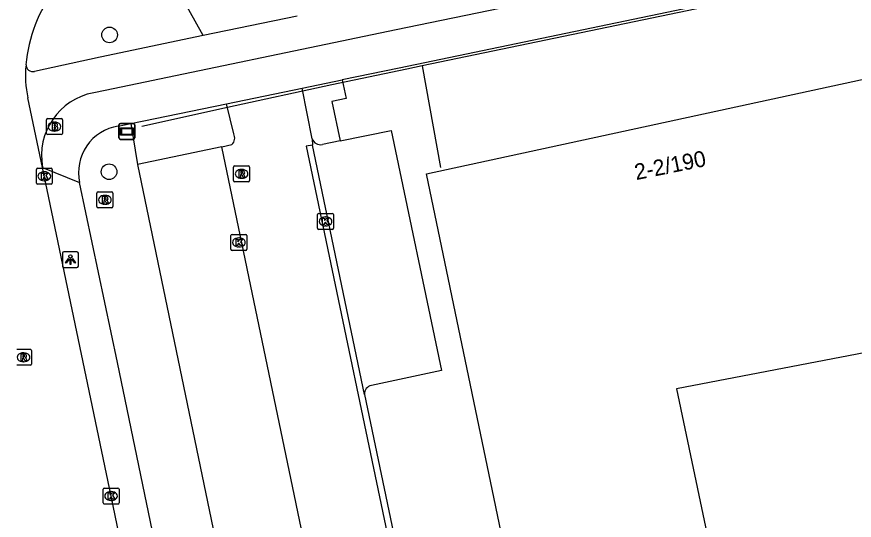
# Model space of a CAD drawing. Extents: x 162990 to 165007, y 383433 to 384336.
# Drawn here: x 164357.5 to 164410, y 384181.6 to 384213.2 of the extents above; entities that cross this region are included whole.
import ezdxf

# ---------------------------------------------------------------- set-up
doc = ezdxf.new("R2010")
doc.units = 0
for name, color, linetype in [('IMGEO_Boom', 7, 'Continuous'), ('IMGEO_Brandkraan', 7, 'Continuous'), ('IMGEO_Fietspad_open', 7, 'Continuous'), ('IMGEO_Grasland_overig', 7, 'Continuous'), ('IMGEO_Hek', 7, 'Continuous'), ('IMGEO_Kolk', 7, 'Continuous'), ('IMGEO_Lichtpunt', 7, 'Continuous'), ('IMGEO_Pand', 7, 'Continuous'), ('IMGEO_Pand_nummerreeks', 7, 'Continuous'), ('IMGEO_Parkeervlak_open', 7, 'Continuous'), ('IMGEO_Rijbaan_lokaal_open', 7, 'Continuous'), ('IMGEO_Rioolput', 7, 'Continuous'), ('IMGEO_Verklikker', 7, 'Continuous'), ('IMGEO_Voetpad_open', 7, 'Continuous')]:
    doc.layers.add(name, color=color, linetype=linetype)

msp = doc.modelspace()

# ---------------------------------------------------------------- linework, layer by layer
at = {"layer": 'IMGEO_Boom'}
for centre in [(164363.286, 384212.049), (164363.254, 384203.463)]:
    msp.add_circle(centre, 0.489, dxfattribs=at)
at = {"layer": 'IMGEO_Brandkraan'}
for p, q in [((164359.33, 384205.873), (164359.33, 384206.725)), ((164359.405, 384206.799), (164360.257, 384206.799)), ((164359.818, 384206.579), (164359.843, 384206.579)), ((164360.331, 384206.725), (164360.331, 384205.873)), ((164359.841, 384206.019), (164359.816, 384206.019)), ((164360.257, 384205.799), (164359.405, 384205.799))]:
    msp.add_line(p, q, dxfattribs=at)
for points in [[(164359.33, 384205.873), (164359.33, 384206.725)], [(164359.405, 384206.799), (164360.257, 384206.799)], [(164360.331, 384206.725), (164360.331, 384205.873)], [(164359.678, 384206.499), (164359.678, 384206.099), (164359.891, 384206.099)], [(164359.909, 384206.499), (164359.678, 384206.499)], [(164359.857, 384206.418), (164359.803, 384206.418), (164359.803, 384206.342)], [(164359.803, 384206.342), (164359.856, 384206.342)], [(164359.865, 384206.266), (164359.803, 384206.266), (164359.803, 384206.185)], [(164359.803, 384206.185), (164359.865, 384206.185)], [(164360.257, 384205.799), (164359.405, 384205.799)]]:
    msp.add_lwpolyline(points, dxfattribs=at)
for centre, radius, start, end in [((164359.407, 384206.723), 0.0765, 91.552, 178.448), ((164359.407, 384206.723), 0.0765, 91.552, 178.448), ((164360.255, 384206.723), 0.0765, 1.552, 88.448), ((164360.255, 384206.723), 0.0765, 1.552, 88.448), ((164359.858, 384206.38), 0.0379, 267.8285, 90.9355), ((164359.866, 384206.225), 0.0404, 269.8759, 90.5077), ((164359.897, 384206.35), 0.251, 268.6676, 293.5347), ((164359.913, 384206.354), 0.145, 59.4692, 91.5367), ((164359.938, 384206.401), 0.0922, 285.5137, 58.1501), ((164359.943, 384206.209), 0.105, 301.3115, 78.989), ((164359.407, 384205.875), 0.0765, 181.552, 268.448), ((164359.407, 384205.875), 0.0765, 181.552, 268.448), ((164360.255, 384205.875), 0.0765, 271.552, 358.448), ((164360.255, 384205.875), 0.0765, 271.552, 358.448)]:
    msp.add_arc(centre, radius, start, end, dxfattribs=at)
for centre, major_axis, ratio, start_param, end_param in [((164359.817, 384206.299), (-0.387, 0.002), 0.722429, 4.712389, 7.853982), ((164359.842, 384206.299), (-0.39, 0.002), 0.717154, 1.570796, 4.712389)]:
    msp.add_ellipse(centre, major_axis=major_axis, ratio=ratio, start_param=start_param, end_param=end_param, dxfattribs=at)
at = {"layer": 'IMGEO_Fietspad_open'}
for points in [[(164764.089, 384296.01), (164757.17, 384293.969), (164750.702, 384292.069), (164743.968, 384290.05), (164733.411, 384286.927), (164719.842, 384283.366), (164702.008, 384279.048), (164686.015, 384275.841), (164664.708, 384271.421), (164632.821, 384264.869), (164621.939, 384262.625), (164615.08, 384261.039), (164596.703, 384257.177), (164547.661, 384247.037), (164518.811, 384240.991), (164456.723, 384228.059), (164420.995, 384220.561), (164381.266, 384212.358), (164363.012, 384208.561), (164362.291, 384208.423)], [(164369.158, 384212.004), (164362.699, 384210.649), (164358.575, 384209.758)]]:
    msp.add_lwpolyline(points, dxfattribs=at)
for centre, radius, start, end in [((164358.48, 384210.183), 0.435, 181.2949, 282.5819), ((164363.043, 384204.468), 4.026, 100.7711, 190.4322)]:
    msp.add_arc(centre, radius, start, end, dxfattribs=at)
at = {"layer": 'IMGEO_Grasland_overig'}
msp.add_lwpolyline([(164364.628, 384206.49), (164365.037, 384203.917)], dxfattribs=at)
at = {"layer": 'IMGEO_Hek'}
for points in [[(164623.25, 384260.057), (164613.448, 384258.055), (164604.766, 384256.214), (164581.202, 384251.294), (164559.324, 384246.854), (164546.65, 384244.257), (164518.794, 384238.399), (164469.831, 384228.166), (164382.891, 384210.102)], [(164382.891, 384210.102), (164381.937, 384209.904), (164377.233, 384208.923), (164370.68, 384207.485), (164365.307, 384206.305)], [(164382.891, 384210.102), (164384.053, 384203.725)]]:
    msp.add_lwpolyline(points, dxfattribs=at)
at = {"layer": 'IMGEO_Kolk'}
for p, q in [((164358.695, 384202.758), (164358.695, 384203.61)), ((164358.77, 384203.684), (164359.622, 384203.684)), ((164359.183, 384203.464), (164359.208, 384203.464)), ((164359.696, 384203.61), (164359.696, 384202.758)), ((164359.206, 384202.904), (164359.181, 384202.904)), ((164359.622, 384202.684), (164358.77, 384202.684)), ((164376.332, 384199.922), (164376.332, 384200.774)), ((164376.407, 384200.848), (164377.259, 384200.848)), ((164377.333, 384200.774), (164377.333, 384199.922)), ((164376.82, 384200.628), (164376.845, 384200.628)), ((164377.259, 384199.848), (164376.407, 384199.848)), ((164376.843, 384200.068), (164376.818, 384200.068)), ((164370.897, 384198.603), (164370.897, 384199.455)), ((164370.972, 384199.529), (164371.824, 384199.529)), ((164371.385, 384199.309), (164371.41, 384199.309)), ((164371.898, 384199.455), (164371.898, 384198.603)), ((164371.408, 384198.749), (164371.383, 384198.749)), ((164371.824, 384198.529), (164370.972, 384198.529)), ((164362.881, 384182.697), (164362.881, 384183.549)), ((164362.956, 384183.623), (164363.808, 384183.623)), ((164363.369, 384183.403), (164363.394, 384183.403)), ((164363.882, 384183.549), (164363.882, 384182.697)), ((164363.808, 384182.623), (164362.956, 384182.623)), ((164363.392, 384182.843), (164363.367, 384182.843))]:
    msp.add_line(p, q, dxfattribs=at)
for points in [[(164358.695, 384202.758), (164358.695, 384203.61)], [(164358.77, 384203.684), (164359.622, 384203.684)], [(164359.016, 384203.384), (164359.139, 384203.384), (164359.139, 384203.233), (164359.269, 384203.384), (164359.433, 384203.384), (164359.287, 384203.233), (164359.44, 384202.984), (164359.288, 384202.984), (164359.203, 384203.148), (164359.139, 384203.081), (164359.139, 384202.984), (164359.016, 384202.984), (164359.016, 384203.384)], [(164359.696, 384203.61), (164359.696, 384202.758)], [(164359.622, 384202.684), (164358.77, 384202.684)], [(164376.332, 384199.922), (164376.332, 384200.774)], [(164376.407, 384200.848), (164377.259, 384200.848)], [(164377.333, 384200.774), (164377.333, 384199.922)], [(164376.653, 384200.548), (164376.776, 384200.548), (164376.776, 384200.397), (164376.906, 384200.548), (164377.07, 384200.548), (164376.924, 384200.397), (164377.077, 384200.148), (164376.925, 384200.148), (164376.84, 384200.312), (164376.776, 384200.245), (164376.776, 384200.148), (164376.653, 384200.148), (164376.653, 384200.548)], [(164377.259, 384199.848), (164376.407, 384199.848)], [(164370.897, 384198.603), (164370.897, 384199.455)], [(164370.972, 384199.529), (164371.824, 384199.529)], [(164371.218, 384199.229), (164371.341, 384199.229), (164371.341, 384199.078), (164371.471, 384199.229), (164371.635, 384199.229), (164371.489, 384199.078), (164371.642, 384198.829), (164371.49, 384198.829), (164371.405, 384198.993), (164371.341, 384198.926), (164371.341, 384198.829), (164371.218, 384198.829), (164371.218, 384199.229)], [(164371.898, 384199.455), (164371.898, 384198.603)], [(164371.824, 384198.529), (164370.972, 384198.529)], [(164362.881, 384182.697), (164362.881, 384183.549)], [(164362.956, 384183.623), (164363.808, 384183.623)], [(164363.882, 384183.549), (164363.882, 384182.697)], [(164363.202, 384183.323), (164363.325, 384183.323), (164363.325, 384183.172), (164363.455, 384183.323), (164363.619, 384183.323), (164363.473, 384183.172), (164363.626, 384182.923), (164363.474, 384182.923), (164363.389, 384183.087), (164363.325, 384183.02), (164363.325, 384182.923), (164363.202, 384182.923), (164363.202, 384183.323)], [(164363.808, 384182.623), (164362.956, 384182.623)]]:
    msp.add_lwpolyline(points, dxfattribs=at)
for centre, start, end in [((164358.772, 384203.608), 91.552, 178.448), ((164358.772, 384203.608), 91.552, 178.448), ((164359.62, 384203.608), 1.552, 88.448), ((164359.62, 384203.608), 1.552, 88.448), ((164358.772, 384202.76), 181.552, 268.448), ((164358.772, 384202.76), 181.552, 268.448), ((164359.62, 384202.76), 271.552, 358.448), ((164359.62, 384202.76), 271.552, 358.448), ((164376.409, 384200.772), 91.552, 178.448), ((164376.409, 384200.772), 91.552, 178.448), ((164377.257, 384200.772), 1.552, 88.448), ((164377.257, 384200.772), 1.552, 88.448), ((164376.409, 384199.924), 181.552, 268.448), ((164376.409, 384199.924), 181.552, 268.448), ((164377.257, 384199.924), 271.552, 358.448), ((164377.257, 384199.924), 271.552, 358.448), ((164370.974, 384199.453), 91.552, 178.448), ((164370.974, 384199.453), 91.552, 178.448), ((164371.822, 384199.453), 1.552, 88.448), ((164371.822, 384199.453), 1.552, 88.448), ((164370.974, 384198.605), 181.552, 268.448), ((164370.974, 384198.605), 181.552, 268.448), ((164371.822, 384198.605), 271.552, 358.448), ((164371.822, 384198.605), 271.552, 358.448), ((164362.958, 384183.547), 91.552, 178.448), ((164362.958, 384183.547), 91.552, 178.448), ((164363.806, 384183.547), 1.552, 88.448), ((164363.806, 384183.547), 1.552, 88.448), ((164362.958, 384182.699), 181.552, 268.448), ((164362.958, 384182.699), 181.552, 268.448), ((164363.806, 384182.699), 271.552, 358.448), ((164363.806, 384182.699), 271.552, 358.448)]:
    msp.add_arc(centre, 0.0765, start, end, dxfattribs=at)
for centre, major_axis, ratio, start_param, end_param in [((164359.182, 384203.184), (-0.387, 0.002), 0.722429, 4.712389, 7.853982), ((164359.207, 384203.184), (-0.39, 0.002), 0.717154, 1.570796, 4.712389), ((164376.819, 384200.348), (-0.387, 0.002), 0.722429, 4.712389, 7.853982), ((164376.844, 384200.348), (-0.39, 0.002), 0.717154, 1.570796, 4.712389), ((164371.384, 384199.029), (-0.387, 0.002), 0.722429, 4.712389, 7.853982), ((164371.409, 384199.029), (-0.39, 0.002), 0.717154, 1.570796, 4.712389), ((164363.368, 384183.123), (-0.387, 0.002), 0.722429, 4.712389, 7.853982), ((164363.393, 384183.123), (-0.39, 0.002), 0.717154, 1.570796, 4.712389)]:
    msp.add_ellipse(centre, major_axis=major_axis, ratio=ratio, start_param=start_param, end_param=end_param, dxfattribs=at)
at = {"layer": 'IMGEO_Lichtpunt'}
for p, q in [((164360.334, 384198.355), (164360.334, 384197.548)), ((164360.334, 384198.355), (164360.334, 384197.548)), ((164361.236, 384198.45), (164360.428, 384198.45)), ((164361.236, 384198.45), (164360.428, 384198.45)), ((164361.33, 384197.548), (164361.33, 384198.355)), ((164361.33, 384197.548), (164361.33, 384198.355)), ((164360.428, 384197.454), (164361.236, 384197.454)), ((164360.428, 384197.454), (164361.236, 384197.454))]:
    msp.add_line(p, q, dxfattribs=at)
for points in [[(164360.708, 384198.019), (164360.747, 384197.991), (164360.559, 384197.729), (164360.521, 384197.756), (164360.708, 384198.019)], [(164360.81, 384197.971), (164360.857, 384197.971), (164360.857, 384197.649), (164360.81, 384197.649), (164360.81, 384197.971)], [(164360.92, 384197.991), (164360.958, 384198.018), (164361.145, 384197.756), (164361.106, 384197.728), (164360.92, 384197.991)]]:
    msp.add_lwpolyline(points, dxfattribs=at)
msp.add_circle((164360.833, 384198.153), 0.0994, dxfattribs=at)
for centre, start, end in [((164360.428, 384198.355), 90, 180), ((164360.428, 384198.355), 90, 180), ((164361.236, 384198.355), 0, 90), ((164361.236, 384198.355), 0, 90), ((164360.428, 384197.548), 180, 270), ((164360.428, 384197.548), 180, 270), ((164361.236, 384197.548), 270, 0), ((164361.236, 384197.548), 270, 360)]:
    msp.add_arc(centre, 0.0946, start, end, dxfattribs=at)
at = {"layer": 'IMGEO_Pand'}
msp.add_lwpolyline([(164417.915, 384193.515), (164398.845, 384189.857), (164406.086, 384155.41), (164407.172, 384150.393), (164406.399, 384150.232), (164400.081, 384148.92), (164394.73, 384147.808), (164383.164, 384203.343), (164414.447, 384210.113)], dxfattribs=at)
at = {"layer": 'IMGEO_Parkeervlak_open'}
for points in [[(164377.746, 384205.396), (164380.941, 384206.055), (164384.1, 384190.998), (164379.714, 384190.061)], [(164370.326, 384205.032), (164365.037, 384203.917)], [(164365.037, 384203.917), (164377.402, 384144.374)]]:
    msp.add_lwpolyline(points, dxfattribs=at)
msp.add_arc((164379.822, 384189.526), 0.545, 101.3819, 182.981, dxfattribs=at)
at = {"layer": 'IMGEO_Rijbaan_lokaal_open'}
for points in [[(164369.158, 384212.004), (164365.779, 384218.091)], [(164375.058, 384213.228), (164369.158, 384212.004)], [(164370.622, 384207.729), (164375.373, 384208.71)], [(164375.989, 384205.531), (164375.373, 384208.71)], [(164359.084, 384203.739), (164358.169, 384208.099)], [(164371.072, 384205.845), (164370.622, 384207.729)], [(164375.989, 384205.531), (164376.006, 384205.133)], [(164370.326, 384205.032), (164370.964, 384205.167)], [(164382.721, 384145.472), (164370.326, 384205.032)], [(164376.006, 384205.133), (164375.621, 384205.059), (164387.713, 384147.274), (164388.125, 384147.323)], [(164379.277, 384189.498), (164376.006, 384205.133)], [(164371.341, 384144.866), (164367.521, 384163.101), (164363.382, 384183.123), (164359.084, 384203.739)], [(164379.277, 384189.498), (164381.181, 384180.394)]]:
    msp.add_lwpolyline(points, dxfattribs=at)
for centre, radius, start, end in [((164366.755, 384209.503), 8.736, 141.6627, 175.6025), ((164364.326, 384209.508), 6.316, 173.9548, 192.8882), ((164370.57, 384205.577), 0.569, 313.8138, 28.0847)]:
    msp.add_arc(centre, radius, start, end, dxfattribs=at)
at = {"layer": 'IMGEO_Rioolput'}
for p, q in [((164371.067, 384202.906), (164371.067, 384203.758)), ((164371.142, 384203.832), (164371.994, 384203.832)), ((164371.555, 384203.612), (164371.58, 384203.612)), ((164372.068, 384203.758), (164372.068, 384202.906)), ((164371.994, 384202.832), (164371.142, 384202.832)), ((164371.578, 384203.052), (164371.553, 384203.052)), ((164362.493, 384201.278), (164362.493, 384202.13)), ((164362.568, 384202.204), (164363.42, 384202.204)), ((164362.981, 384201.984), (164363.006, 384201.984)), ((164363.494, 384202.13), (164363.494, 384201.278)), ((164363.004, 384201.424), (164362.979, 384201.424)), ((164363.42, 384201.204), (164362.568, 384201.204)), ((164357.465, 384192.325), (164358.317, 384192.325)), ((164357.878, 384192.105), (164357.903, 384192.105)), ((164358.391, 384192.251), (164358.391, 384191.399)), ((164358.317, 384191.325), (164357.465, 384191.325)), ((164357.901, 384191.545), (164357.876, 384191.545))]:
    msp.add_line(p, q, dxfattribs=at)
for points in [[(164371.067, 384202.906), (164371.067, 384203.758)], [(164371.142, 384203.832), (164371.994, 384203.832)], [(164371.656, 384203.53), (164371.404, 384203.532), (164371.404, 384203.132)], [(164371.582, 384203.451), (164371.528, 384203.451), (164371.528, 384203.37)], [(164371.528, 384203.37), (164371.58, 384203.37)], [(164372.068, 384203.758), (164372.068, 384202.906)], [(164371.994, 384202.832), (164371.142, 384202.832)], [(164371.404, 384203.132), (164371.528, 384203.132), (164371.528, 384203.294), (164371.539, 384203.294)], [(164371.586, 384203.265), (164371.657, 384203.132), (164371.797, 384203.132), (164371.732, 384203.258)], [(164362.493, 384201.278), (164362.493, 384202.13)], [(164362.568, 384202.204), (164363.42, 384202.204)], [(164363.082, 384201.902), (164362.83, 384201.904), (164362.83, 384201.504)], [(164363.008, 384201.823), (164362.954, 384201.823), (164362.954, 384201.742)], [(164363.494, 384202.13), (164363.494, 384201.278)], [(164362.83, 384201.504), (164362.954, 384201.504), (164362.954, 384201.666), (164362.965, 384201.666)], [(164362.954, 384201.742), (164363.006, 384201.742)], [(164363.012, 384201.637), (164363.083, 384201.504), (164363.223, 384201.504), (164363.158, 384201.63)], [(164363.42, 384201.204), (164362.568, 384201.204)], [(164357.465, 384192.325), (164358.317, 384192.325)], [(164357.979, 384192.023), (164357.727, 384192.025), (164357.727, 384191.625)], [(164357.905, 384191.944), (164357.851, 384191.944), (164357.851, 384191.863)], [(164357.851, 384191.863), (164357.903, 384191.863)], [(164358.391, 384192.251), (164358.391, 384191.399)], [(164358.317, 384191.325), (164357.465, 384191.325)], [(164357.727, 384191.625), (164357.851, 384191.625), (164357.851, 384191.787), (164357.862, 384191.787)], [(164357.909, 384191.758), (164357.98, 384191.625), (164358.12, 384191.625), (164358.055, 384191.751)]]:
    msp.add_lwpolyline(points, dxfattribs=at)
for centre, radius, start, end in [((164371.144, 384203.756), 0.0765, 91.552, 178.448), ((164371.144, 384203.756), 0.0765, 91.552, 178.448), ((164371.564, 384203.559), 0.19, 274.7715, 282.9687), ((164371.588, 384203.355), 0.0964, 77.0061, 93.1865), ((164371.602, 384203.412), 0.0378, 276.6634, 79.6772), ((164371.655, 384203.42), 0.109, 350.3612, 89.416), ((164371.653, 384203.42), 0.112, 277.5842, 350.9817), ((164371.992, 384203.756), 0.0765, 1.552, 88.448), ((164371.992, 384203.756), 0.0765, 1.552, 88.448), ((164371.144, 384202.908), 0.0765, 181.552, 268.448), ((164371.144, 384202.908), 0.0765, 181.552, 268.448), ((164371.538, 384203.241), 0.0533, 26.0293, 88.6989), ((164371.637, 384203.205), 0.108, 29.5134, 73.7905), ((164371.992, 384202.908), 0.0765, 271.552, 358.448), ((164371.992, 384202.908), 0.0765, 271.552, 358.448), ((164362.57, 384202.128), 0.0765, 91.552, 178.448), ((164362.57, 384202.128), 0.0765, 91.552, 178.448), ((164363.014, 384201.727), 0.0964, 77.0061, 93.1865), ((164363.028, 384201.784), 0.0378, 276.6634, 79.6772), ((164363.081, 384201.792), 0.109, 350.3612, 89.416), ((164363.418, 384202.128), 0.0765, 1.552, 88.448), ((164363.418, 384202.128), 0.0765, 1.552, 88.448), ((164362.57, 384201.28), 0.0765, 181.552, 268.448), ((164362.57, 384201.28), 0.0765, 181.552, 268.448), ((164362.964, 384201.613), 0.0533, 26.0293, 88.6989), ((164362.99, 384201.931), 0.19, 274.7715, 282.9687), ((164363.079, 384201.792), 0.112, 277.5842, 350.9817), ((164363.063, 384201.577), 0.108, 29.5134, 73.7905), ((164363.418, 384201.28), 0.0765, 271.552, 358.448), ((164363.418, 384201.28), 0.0765, 271.552, 358.448), ((164358.315, 384192.249), 0.0765, 1.552, 88.448), ((164358.315, 384192.249), 0.0765, 1.552, 88.448), ((164357.887, 384192.052), 0.19, 274.7715, 282.9687), ((164357.911, 384191.848), 0.0964, 77.0061, 93.1865), ((164357.925, 384191.905), 0.0378, 276.6634, 79.6772), ((164357.978, 384191.913), 0.109, 350.3612, 89.416), ((164357.976, 384191.913), 0.112, 277.5842, 350.9817), ((164357.96, 384191.698), 0.108, 29.5134, 73.7905), ((164357.861, 384191.734), 0.0533, 26.0293, 88.6989), ((164358.315, 384191.401), 0.0765, 271.552, 358.448), ((164358.315, 384191.401), 0.0765, 271.552, 358.448)]:
    msp.add_arc(centre, radius, start, end, dxfattribs=at)
for centre, major_axis, ratio, start_param, end_param in [((164371.554, 384203.332), (-0.387, 0.002), 0.722429, 4.712389, 7.853982), ((164371.579, 384203.332), (-0.39, 0.002), 0.717154, 1.570796, 4.712389), ((164362.98, 384201.704), (-0.387, 0.002), 0.722429, 4.712389, 7.853982), ((164363.005, 384201.704), (-0.39, 0.002), 0.717154, 1.570796, 4.712389), ((164357.877, 384191.825), (-0.387, 0.002), 0.722429, 4.712389, 7.853982), ((164357.902, 384191.825), (-0.39, 0.002), 0.717154, 1.570796, 4.712389)]:
    msp.add_ellipse(centre, major_axis=major_axis, ratio=ratio, start_param=start_param, end_param=end_param, dxfattribs=at)
at = {"layer": 'IMGEO_Verklikker'}
for p, q in [((164363.873, 384205.597), (164363.873, 384206.397)), ((164363.873, 384206.397), (164363.873, 384205.597)), ((164363.973, 384206.497), (164364.763, 384206.497)), ((164364.763, 384206.497), (164363.973, 384206.497)), ((164364.863, 384206.397), (164364.863, 384205.597)), ((164364.863, 384205.597), (164364.863, 384206.397)), ((164364.763, 384205.497), (164363.973, 384205.497)), ((164363.973, 384205.497), (164364.763, 384205.497))]:
    msp.add_line(p, q, dxfattribs=at)
for points in [[(164363.974, 384206.229), (164364.762, 384206.229), (164364.762, 384205.765), (164363.974, 384205.765), (164363.974, 384206.229)], [(164364.039, 384206.164), (164364.039, 384205.83), (164364.697, 384205.83), (164364.697, 384206.164), (164364.039, 384206.164)]]:
    msp.add_lwpolyline(points, dxfattribs=at)
for centre, start, end in [((164363.973, 384206.397), 90, 180), ((164363.973, 384206.397), 90, 180), ((164364.763, 384206.397), 0, 90), ((164364.763, 384206.397), 360, 90), ((164363.973, 384205.597), 180, 270), ((164363.973, 384205.597), 180, 270), ((164364.763, 384205.597), 270, 0), ((164364.763, 384205.597), 270, 0)]:
    msp.add_arc(centre, 0.1, start, end, dxfattribs=at)
at = {"layer": 'IMGEO_Voetpad_open'}
for points in [[(164752.334, 384289.838), (164752.171, 384289.59), (164744.852, 384287.362), (164744.752, 384287.648), (164734.108, 384284.502), (164720.339, 384280.867), (164702.542, 384276.682), (164686.645, 384273.366), (164665.18, 384268.947), (164630.232, 384261.754), (164622.704, 384260.182), (164616.469, 384258.928), (164596.861, 384254.804), (164547.288, 384244.537), (164519.345, 384238.71), (164457.286, 384225.763), (164422.862, 384218.593), (164381.454, 384209.967), (164377.884, 384209.229)], [(164375.373, 384208.71), (164377.884, 384209.229)], [(164377.884, 384209.229), (164378.123, 384208.059), (164377.237, 384207.861), (164377.746, 384205.396)], [(164364.628, 384206.49), (164370.622, 384207.729)], [(164363.83, 384206.325), (164364.628, 384206.49)], [(164377.746, 384205.396), (164376.633, 384205.166)], [(164359.084, 384203.739), (164361.409, 384202.788)], [(164377.837, 384140.384), (164377.65, 384140.348), (164377.616, 384140.514), (164374.525, 384139.909), (164369.576, 384163.532), (164366.711, 384177.368), (164363.78, 384191.496), (164361.409, 384202.788)]]:
    msp.add_lwpolyline(points, dxfattribs=at)
for centre, radius, start, end in [((164364.277, 384203.422), 2.938, 98.7612, 192.4572), ((164376.53, 384205.735), 0.579, 200.6802, 280.2332)]:
    msp.add_arc(centre, radius, start, end, dxfattribs=at)

# ---------------------------------------------------------------- texts
at = {"layer": 'IMGEO_Pand_nummerreeks'}
msp.add_text('2-2/190', height=1, rotation=11.4019, dxfattribs=at).set_placement((164396.319, 384202.937))

doc.saveas('drawing.dxf')
